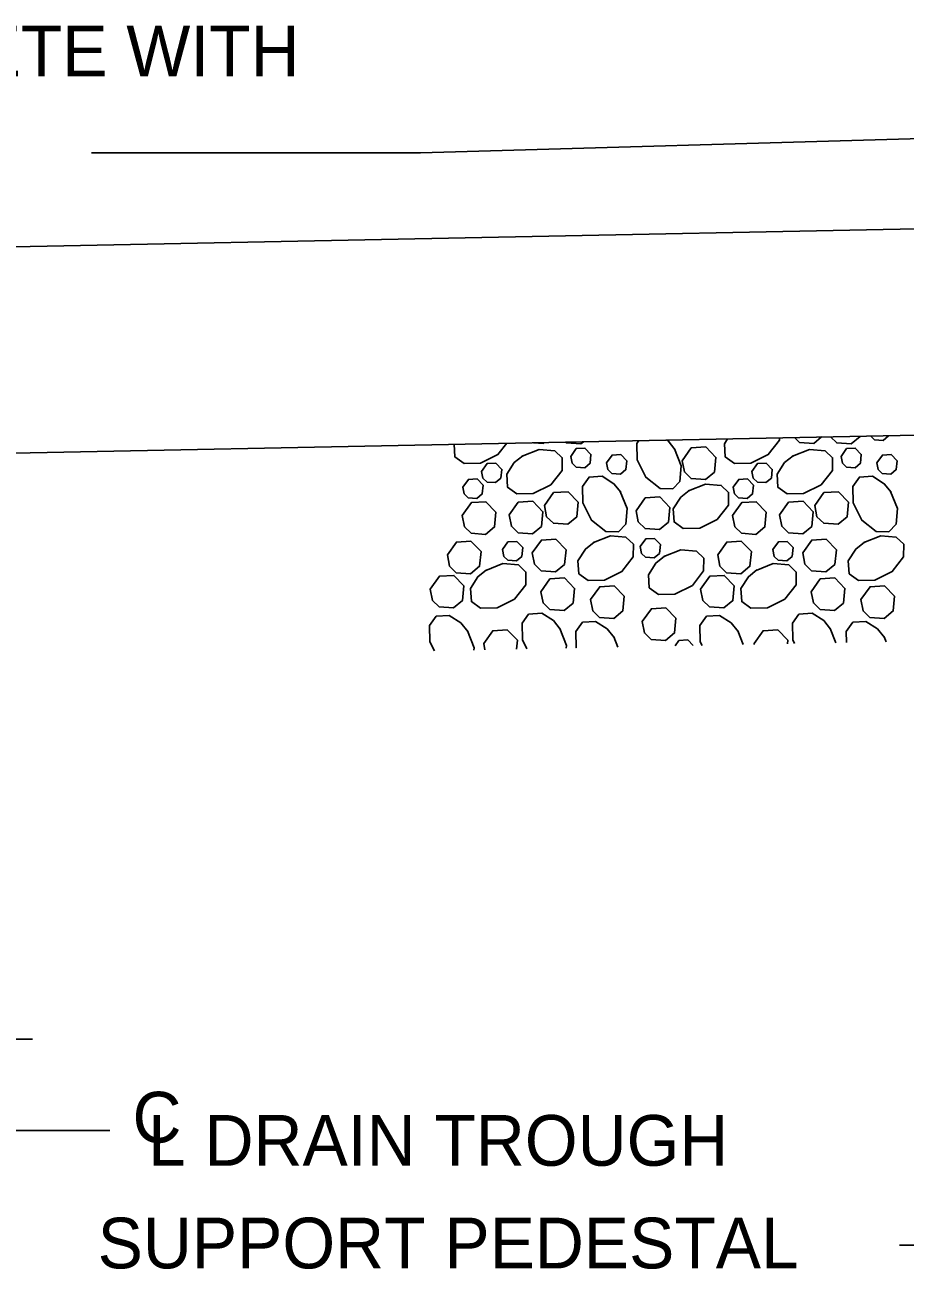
# Model space of a CAD drawing. Extents: x 636530 to 644067, y 294168 to 299122.
# Drawn here: x 638694.2 to 638746.3, y 294572.6 to 294646.2 of the extents above; entities that cross this region are included whole.
import ezdxf

# ---------------------------------------------------------------- set-up
doc = ezdxf.new("R2010")
doc.units = 0
doc.layers.add('1', color=7, linetype='Continuous')

msp = doc.modelspace()

# ---------------------------------------------------------------- linework, layer by layer
at = {"layer": '1'}
for p, q in [((638792.302, 294640.77), (638717.641, 294638.643)), ((638698.179, 294638.643), (638717.641, 294638.643)), ((638792.302, 294635.042), (638304.622, 294625.289)), ((638792.302, 294622.848), (638304.622, 294613.094)), ((638688.641, 294586.208), (638694.694, 294586.208)), ((638699.263, 294580.799), (638687.274, 294580.799)), ((638745.977, 294574.018), (638757.302, 294574.018))]:
    msp.add_line(p, q, dxfattribs=at)
for points in [[(638722.741, 294621.457), (638722.218, 294620.788), (638721.188, 294620.273), (638720.217, 294620.256), (638719.67, 294620.644), (638719.62, 294621.394)], [(638724.973, 294621.501), (638724.906, 294621.446), (638724.318, 294621.488)], [(638727.28, 294621.548), (638727.118, 294621.413), (638726.271, 294621.475), (638726.217, 294621.526)], [(638732.66, 294621.129), (638733.059, 294620.123), (638732.979, 294619.199), (638732.561, 294618.759), (638731.811, 294618.773), (638730.959, 294619.44), (638730.444, 294620.47), (638730.427, 294621.441), (638730.549, 294621.613)], [(638732.203, 294621.646), (638732.281, 294621.596), (638732.686, 294621.088)], [(638738.878, 294621.78), (638738.876, 294621.64), (638738.209, 294620.788), (638737.179, 294620.273), (638736.208, 294620.256), (638735.661, 294620.644), (638735.609, 294621.418), (638735.802, 294621.718)], [(638741.357, 294621.829), (638740.897, 294621.446), (638740.049, 294621.507), (638739.75, 294621.797)], [(638743.642, 294621.875), (638743.64, 294621.854), (638743.109, 294621.413), (638742.261, 294621.475), (638741.885, 294621.84)], [(638745.326, 294621.908), (638745.324, 294621.887), (638745.006, 294621.622), (638744.497, 294621.659), (638744.261, 294621.887)], [(638723.651, 294620.692), (638724.657, 294621.091), (638725.581, 294621.011), (638726.021, 294620.593), (638726.007, 294619.843), (638725.34, 294618.991), (638724.309, 294618.476), (638723.339, 294618.459), (638722.792, 294618.847), (638722.74, 294619.621), (638723.183, 294620.312), (638723.691, 294620.717)], [(638726.524, 294620.676), (638726.847, 294621.135), (638727.362, 294621.165), (638727.72, 294620.793), (638727.669, 294620.273), (638727.35, 294620.008), (638726.841, 294620.045), (638726.602, 294620.277), (638726.525, 294620.676)], [(638728.643, 294620.298), (638728.965, 294620.757), (638729.481, 294620.786), (638729.839, 294620.415), (638729.787, 294619.895), (638729.469, 294619.63), (638728.96, 294619.667), (638728.721, 294619.899), (638728.643, 294620.297)], [(638733.117, 294620.421), (638733.655, 294621.186), (638734.514, 294621.235), (638735.111, 294620.616), (638735.024, 294619.749), (638734.494, 294619.308), (638733.646, 294619.369), (638733.247, 294619.756), (638733.117, 294620.421)], [(638739.641, 294620.692), (638740.648, 294621.091), (638741.572, 294621.011), (638742.011, 294620.593), (638741.997, 294619.843), (638741.331, 294618.991), (638740.3, 294618.476), (638739.329, 294618.459), (638738.783, 294618.847), (638738.731, 294619.621), (638739.174, 294620.312), (638739.682, 294620.717)], [(638742.515, 294620.676), (638742.838, 294621.135), (638743.353, 294621.165), (638743.711, 294620.793), (638743.659, 294620.273), (638743.341, 294620.008), (638742.832, 294620.045), (638742.593, 294620.277), (638742.515, 294620.676)], [(638744.633, 294620.298), (638744.956, 294620.757), (638745.471, 294620.786), (638745.83, 294620.415), (638745.778, 294619.895), (638745.46, 294619.63), (638744.951, 294619.667), (638744.711, 294619.899), (638744.634, 294620.297)], [(638721.253, 294619.793), (638721.576, 294620.253), (638722.091, 294620.282), (638722.449, 294619.911), (638722.398, 294619.39), (638722.079, 294619.125), (638721.571, 294619.162), (638721.331, 294619.394), (638721.254, 294619.793)], [(638737.244, 294619.793), (638737.567, 294620.253), (638738.082, 294620.282), (638738.44, 294619.911), (638738.389, 294619.39), (638738.07, 294619.125), (638737.561, 294619.162), (638737.322, 294619.394), (638737.245, 294619.793)], [(638720.144, 294618.86), (638720.467, 294619.319), (638720.982, 294619.349), (638721.34, 294618.977), (638721.288, 294618.457), (638720.97, 294618.192), (638720.461, 294618.229), (638720.222, 294618.461), (638720.144, 294618.86)], [(638729.455, 294618.591), (638729.855, 294617.585), (638729.775, 294616.661), (638729.357, 294616.221), (638728.607, 294616.235), (638727.755, 294616.902), (638727.24, 294617.933), (638727.223, 294618.903), (638727.611, 294619.45), (638728.385, 294619.502), (638729.076, 294619.059), (638729.481, 294618.551)], [(638736.135, 294618.86), (638736.457, 294619.319), (638736.973, 294619.349), (638737.331, 294618.977), (638737.279, 294618.457), (638736.961, 294618.192), (638736.452, 294618.229), (638736.213, 294618.461), (638736.135, 294618.86)], [(638745.446, 294618.591), (638745.845, 294617.585), (638745.765, 294616.661), (638745.348, 294616.221), (638744.598, 294616.235), (638743.745, 294616.902), (638743.231, 294617.933), (638743.213, 294618.903), (638743.602, 294619.45), (638744.375, 294619.502), (638745.067, 294619.059), (638745.472, 294618.551)], [(638724.969, 294617.771), (638725.506, 294618.537), (638726.365, 294618.586), (638726.962, 294617.967), (638726.876, 294617.099), (638726.345, 294616.658), (638725.497, 294616.72), (638725.099, 294617.107), (638724.969, 294617.771)], [(638733.493, 294618.642), (638734.499, 294619.041), (638735.423, 294618.961), (638735.863, 294618.543), (638735.849, 294617.793), (638735.182, 294616.941), (638734.152, 294616.426), (638733.181, 294616.409), (638732.634, 294616.797), (638732.582, 294617.571), (638733.026, 294618.263), (638733.534, 294618.668)], [(638740.959, 294617.771), (638741.497, 294618.537), (638742.356, 294618.586), (638742.953, 294617.967), (638742.867, 294617.099), (638742.336, 294616.658), (638741.488, 294616.72), (638741.089, 294617.107), (638740.96, 294617.771)], [(638720.108, 294617.179), (638720.646, 294617.944), (638721.505, 294617.993), (638722.101, 294617.374), (638722.015, 294616.507), (638721.485, 294616.065), (638720.637, 294616.127), (638720.238, 294616.514), (638720.109, 294617.179)], [(638722.883, 294617.211), (638723.421, 294617.975), (638724.279, 294618.025), (638724.876, 294617.406), (638724.79, 294616.538), (638724.259, 294616.097), (638723.411, 294616.159), (638723.013, 294616.545), (638722.883, 294617.21)], [(638730.391, 294617.463), (638730.929, 294618.228), (638731.788, 294618.277), (638732.385, 294617.658), (638732.299, 294616.791), (638731.768, 294616.349), (638730.92, 294616.411), (638730.521, 294616.797), (638730.392, 294617.463)], [(638736.099, 294617.179), (638736.637, 294617.944), (638737.495, 294617.993), (638738.092, 294617.374), (638738.006, 294616.507), (638737.475, 294616.065), (638736.627, 294616.127), (638736.229, 294616.514), (638736.099, 294617.179)], [(638738.873, 294617.211), (638739.411, 294617.975), (638740.27, 294618.025), (638740.867, 294617.406), (638740.781, 294616.538), (638740.25, 294616.097), (638739.402, 294616.159), (638739.003, 294616.545), (638738.874, 294617.21)], [(638719.226, 294614.846), (638719.764, 294615.611), (638720.622, 294615.661), (638721.219, 294615.041), (638721.133, 294614.174), (638720.603, 294613.733), (638719.755, 294613.795), (638719.356, 294614.181), (638719.226, 294614.846)], [(638722.489, 294615.161), (638722.812, 294615.62), (638723.327, 294615.649), (638723.685, 294615.278), (638723.633, 294614.758), (638723.315, 294614.493), (638722.806, 294614.53), (638722.567, 294614.762), (638722.489, 294615.161)], [(638724.252, 294614.963), (638724.789, 294615.728), (638725.648, 294615.777), (638726.245, 294615.158), (638726.159, 294614.291), (638725.628, 294613.849), (638724.781, 294613.911), (638724.381, 294614.297), (638724.252, 294614.963)], [(638727.861, 294615.574), (638728.867, 294615.973), (638729.791, 294615.893), (638730.23, 294615.476), (638730.217, 294614.726), (638729.55, 294613.873), (638728.519, 294613.358), (638727.548, 294613.341), (638727.002, 294613.73), (638726.95, 294614.503), (638727.393, 294615.195), (638727.901, 294615.6)], [(638730.637, 294615.337), (638730.959, 294615.797), (638731.475, 294615.826), (638731.833, 294615.455), (638731.781, 294614.934), (638731.463, 294614.669), (638730.954, 294614.706), (638730.715, 294614.939), (638730.637, 294615.337)], [(638735.217, 294614.846), (638735.755, 294615.611), (638736.613, 294615.661), (638737.21, 294615.041), (638737.124, 294614.174), (638736.593, 294613.733), (638735.745, 294613.795), (638735.347, 294614.181), (638735.217, 294614.846)], [(638738.48, 294615.161), (638738.803, 294615.62), (638739.318, 294615.649), (638739.676, 294615.278), (638739.624, 294614.758), (638739.306, 294614.493), (638738.797, 294614.53), (638738.558, 294614.762), (638738.48, 294615.161)], [(638740.243, 294614.963), (638740.78, 294615.728), (638741.639, 294615.777), (638742.236, 294615.158), (638742.149, 294614.291), (638741.619, 294613.849), (638740.771, 294613.911), (638740.372, 294614.297), (638740.243, 294614.963)], [(638743.851, 294615.574), (638744.858, 294615.973), (638745.782, 294615.893), (638746.221, 294615.476), (638746.207, 294614.726), (638745.541, 294613.873), (638744.51, 294613.358), (638743.539, 294613.341), (638742.993, 294613.73), (638742.941, 294614.503), (638743.384, 294615.195), (638743.892, 294615.6)], [(638732.03, 294614.748), (638733.036, 294615.147), (638733.961, 294615.067), (638734.4, 294614.65), (638734.386, 294613.9), (638733.719, 294613.047), (638732.689, 294612.532), (638731.718, 294612.515), (638731.171, 294612.904), (638731.119, 294613.677), (638731.563, 294614.369), (638732.071, 294614.774)], [(638721.505, 294613.935), (638722.511, 294614.334), (638723.436, 294614.254), (638723.875, 294613.836), (638723.861, 294613.086), (638723.194, 294612.234), (638722.164, 294611.719), (638721.193, 294611.702), (638720.646, 294612.09), (638720.595, 294612.864), (638721.038, 294613.555), (638721.546, 294613.961)], [(638737.496, 294613.935), (638738.502, 294614.334), (638739.427, 294614.254), (638739.866, 294613.836), (638739.852, 294613.086), (638739.185, 294612.234), (638738.155, 294611.719), (638737.184, 294611.702), (638736.637, 294612.09), (638736.585, 294612.864), (638737.029, 294613.555), (638737.537, 294613.961)], [(638718.214, 294612.822), (638718.752, 294613.587), (638719.61, 294613.637), (638720.207, 294613.017), (638720.121, 294612.15), (638719.591, 294611.709), (638718.743, 294611.771), (638718.344, 294612.157), (638718.214, 294612.822)], [(638724.758, 294612.672), (638725.295, 294613.437), (638726.154, 294613.486), (638726.751, 294612.867), (638726.665, 294612), (638726.134, 294611.559), (638725.287, 294611.62), (638724.888, 294612.007), (638724.758, 294612.672)], [(638734.205, 294612.822), (638734.743, 294613.587), (638735.601, 294613.637), (638736.198, 294613.017), (638736.112, 294612.15), (638735.581, 294611.709), (638734.733, 294611.771), (638734.335, 294612.157), (638734.205, 294612.822)], [(638740.749, 294612.672), (638741.286, 294613.437), (638742.145, 294613.486), (638742.742, 294612.867), (638742.655, 294612), (638742.125, 294611.559), (638741.277, 294611.62), (638740.879, 294612.007), (638740.749, 294612.672)], [(638727.698, 294612.204), (638728.236, 294612.969), (638729.095, 294613.018), (638729.691, 294612.399), (638729.605, 294611.532), (638729.075, 294611.09), (638728.227, 294611.152), (638727.828, 294611.539), (638727.699, 294612.203)], [(638743.689, 294612.204), (638744.227, 294612.969), (638745.085, 294613.018), (638745.682, 294612.399), (638745.596, 294611.532), (638745.065, 294611.09), (638744.218, 294611.152), (638743.819, 294611.539), (638743.689, 294612.203)], [(638730.756, 294610.903), (638731.294, 294611.668), (638732.152, 294611.717), (638732.749, 294611.098), (638732.663, 294610.231), (638732.133, 294609.789), (638731.285, 294609.851), (638730.886, 294610.238), (638730.756, 294610.903)], [(638718.459, 294609.177), (638718.195, 294609.704), (638718.178, 294610.675), (638718.566, 294611.221), (638719.34, 294611.273), (638720.031, 294610.83), (638720.437, 294610.322)], [(638723.935, 294609.286), (638723.661, 294609.834), (638723.644, 294610.805), (638724.032, 294611.352), (638724.806, 294611.403), (638725.497, 294610.96), (638725.903, 294610.452)], [(638734.291, 294609.493), (638734.186, 294609.704), (638734.169, 294610.675), (638734.557, 294611.221), (638735.331, 294611.273), (638736.022, 294610.83), (638736.427, 294610.322)], [(638739.767, 294609.603), (638739.652, 294609.834), (638739.635, 294610.805), (638740.023, 294611.352), (638740.797, 294611.403), (638741.488, 294610.96), (638741.893, 294610.452)], [(638720.411, 294610.363), (638720.81, 294609.357), (638720.798, 294609.223)], [(638721.377, 294609.601), (638721.915, 294610.367), (638722.773, 294610.415), (638723.371, 294609.797), (638723.318, 294609.274)], [(638725.877, 294610.493), (638726.276, 294609.487), (638726.262, 294609.333)], [(638726.851, 294609.345), (638726.85, 294609.346), (638726.833, 294610.317), (638727.221, 294610.864), (638727.994, 294610.915), (638728.686, 294610.472), (638729.091, 294609.964)], [(638736.401, 294610.363), (638736.727, 294609.542)], [(638737.368, 294609.601), (638737.905, 294610.367), (638738.764, 294610.415), (638739.361, 294609.797), (638739.341, 294609.594)], [(638741.868, 294610.493), (638742.201, 294609.652)], [(638742.835, 294609.664), (638742.823, 294610.317), (638743.212, 294610.864), (638743.985, 294610.915), (638744.677, 294610.472), (638745.082, 294609.964)], [(638721.448, 294609.236), (638721.377, 294609.601)], [(638729.065, 294610.005), (638729.308, 294609.394)], [(638732.693, 294609.461), (638732.927, 294609.794), (638733.442, 294609.824), (638733.77, 294609.483)], [(638737.377, 294609.555), (638737.368, 294609.601)], [(638745.056, 294610.005), (638745.173, 294609.711)]]:
    msp.add_lwpolyline(points, dxfattribs=at)

# ---------------------------------------------------------------- texts
for s, p in [('ATTACHED TO CONCRETE WITH', (638647.192, 294643.158)), ('L DRAIN TROUGH', (638701.52, 294578.714)), ('SUPPORT PEDESTAL', (638698.543, 294572.642))]:
    msp.add_text(s, height=3, dxfattribs=at).set_placement(p)
msp.add_text('C', height=3, rotation=360, dxfattribs=at).set_placement((638700.602, 294580.086))

doc.saveas('drawing.dxf')
